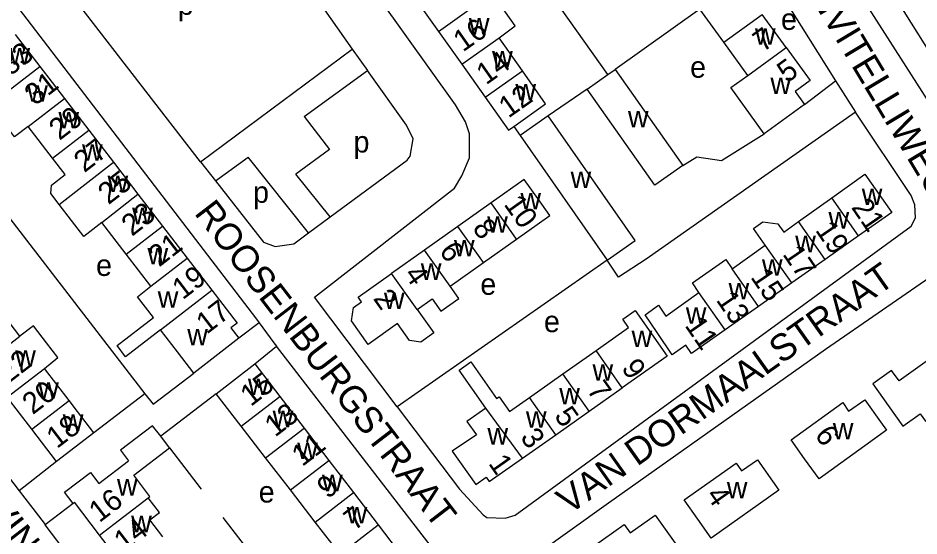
# Model space of a CAD drawing. Extents: x 158848 to 160613, y 385889 to 387762.
# Drawn here: x 160280.6 to 160449.1, y 386576 to 386672.8 of the extents above; entities that cross this region are included whole.
import ezdxf

# ---------------------------------------------------------------- set-up
doc = ezdxf.new("R2010")
doc.units = 0
for name, color, linetype in [('BLT_Basislijn', 7, 'Continuous'), ('BLT_Bebouwing', 7, 'Continuous'), ('BLT_Centroide', 7, 'Continuous'), ('BLT_Huisnummer', 7, 'Continuous'), ('BLT_Huisnummer_ tussenligend', 7, 'Continuous'), ('BLT_Onderverdeling_panden', 7, 'Continuous'), ('BLT_Straatnaam', 7, 'Continuous')]:
    doc.layers.add(name, color=color, linetype=linetype)

msp = doc.modelspace()

# ---------------------------------------------------------------- linework, layer by layer
at = {"layer": 'BLT_Basislijn'}
for p, q in [((160390.87, 386662.24), (160341.91, 386731.79)), ((160321.92, 386697.11), (160343.06, 386667)), ((160419.96, 386682.62), (160433.5, 386661.1)), ((160314.74, 386645.95), (160292.15, 386675.12)), ((160408.09, 386674.48), (160392.26, 386663.22)), ((160250.58, 386672.17), (160304.3, 386602.61)), ((160314.74, 386645.95), (160343.06, 386667)), ((160343.06, 386667), (160345.94, 386663.02)), ((160334.11, 386654.42), (160345.94, 386663.02)), ((160433.5, 386661.1), (160437.24, 386655.21)), ((160387.05, 386659.55), (160379.77, 386654.51)), ((160373.29, 386652.55), (160374.52, 386650.85)), ((160314.74, 386645.95), (160317.54, 386642.37)), ((160317.54, 386642.37), (160323.62, 386646.79)), ((160334.93, 386632.68), (160323.62, 386646.79)), ((160338.96, 386635.65), (160332.55, 386643.64)), ((160334.93, 386632.68), (160338.96, 386635.65)), ((160390.77, 386627.57), (160351.52, 386600.17)), ((160325.69, 386615.85), (160321.91, 386612.97)), ((160324.87, 386608.17), (160328.9, 386611.5)), ((160369.98, 386558.38), (160328.9, 386611.5)), ((160304.3, 386602.61), (160294.76, 386595.32)), ((160317.63, 386602.61), (160307.29, 386594.7)), ((160308.91, 386592.47), (160314.85, 386584.75)), ((160287.76, 386589.95), (160280.78, 386584.48)), ((160290.88, 386582.12), (160285.68, 386578.12)), ((160318.89, 386579.49), (160325.76, 386570.57)), ((160326.64, 386524.59), (160285.68, 386578.12))]:
    msp.add_line(p, q, dxfattribs=at)
for points in [[(160351.52, 386600.17), (160336.02, 386620.68), (160362.23, 386641.04), (160363.62, 386643.32), (160365.03, 386646.71), (160365.03, 386651.18), (160364.3, 386653.42), (160362.43, 386656.6), (160319.86, 386716)], [(160421.22, 386713.92), (160466.78, 386641.44), (160462.63, 386638.83)], [(160462.63, 386638.83), (160426.74, 386694.99), (160426.05, 386695.68)], [(160250.58, 386672.17), (160268.02, 386685.39), (160268.98, 386685.74), (160271.92, 386685.34), (160273.79, 386683.57), (160325.19, 386616.52), (160325.69, 386615.85)], [(160250.58, 386672.17), (160230.2, 386656.33), (160228.95, 386654.25), (160229.21, 386651.93), (160280.78, 386584.48)], [(160338.96, 386635.65), (160353.39, 386646.27), (160353.9, 386646.99), (160354.5, 386650.27), (160353.23, 386652.82), (160345.94, 386663.02)], [(160427.67, 386656.64), (160433.5, 386661.1)], [(160334.11, 386654.42), (160338.82, 386648.22), (160332.55, 386643.64)], [(160351.52, 386600.17), (160363.16, 386584.8), (160367.59, 386580), (160368.25, 386579.5), (160371.68, 386579.34), (160373.59, 386579.93), (160447.63, 386633.95), (160448.43, 386635.48), (160448.3, 386637.89), (160447.63, 386639.68), (160437.24, 386655.21)], [(160437.24, 386655.21), (160398.09, 386627.77), (160392.9, 386624.41), (160390.77, 386627.57)], [(160404.91, 386645.24), (160407.56, 386646.88), (160412.17, 386646.17), (160420.15, 386651.18)], [(160317.54, 386642.37), (160326.49, 386630.9), (160328.7, 386630.14), (160332.17, 386630.64), (160334.93, 386632.68)], [(160488.67, 386574.14), (160480.65, 386587.45), (160457.27, 386623.95), (160455.43, 386625.52), (160452.94, 386625.57), (160431.6, 386610.88), (160390.57, 386581.87), (160377.89, 386572.76)], [(160325.69, 386615.85), (160328.41, 386612.13), (160328.9, 386611.5)], [(160304.3, 386602.61), (160305.83, 386600.64), (160313.49, 386606.48)], [(160280.78, 386584.48), (160281.84, 386583.09), (160285.45, 386578.43), (160285.68, 386578.12)]]:
    msp.add_lwpolyline(points, dxfattribs=at)
at = {"layer": 'BLT_Bebouwing'}
for p, q in [((160354.88, 386676.48), (160359.24, 386670.32)), ((160412.58, 386668.29), (160408.09, 386674.48)), ((160424.26, 386667.31), (160419.77, 386673.5)), ((160280.07, 386669.72), (160284.67, 386663.74)), ((160359.24, 386670.32), (160363.6, 386664.17)), ((160374.91, 386662.93), (160370.56, 386669.09)), ((160417.07, 386662.1), (160412.58, 386668.29)), ((160284.67, 386663.74), (160289.27, 386657.76)), ((160363.6, 386664.17), (160367.95, 386658.01)), ((160390.87, 386662.24), (160392.26, 386663.22)), ((160392.26, 386663.22), (160404.91, 386645.24)), ((160387.05, 386659.55), (160390.87, 386662.24)), ((160289.27, 386657.76), (160293.8, 386651.87)), ((160379.77, 386654.51), (160374.52, 386650.85)), ((160287.02, 386646.64), (160282.48, 386652.54)), ((160293.8, 386651.87), (160298.41, 386645.88)), ((160374.52, 386650.85), (160390.77, 386627.57)), ((160298.41, 386645.88), (160303.02, 386639.89)), ((160303.02, 386639.89), (160307.62, 386633.91)), ((160426.56, 386634.79), (160432.78, 386639.21)), ((160369.06, 386638.25), (160362.85, 386633.85)), ((160300.84, 386628.68), (160296.28, 386634.61)), ((160307.62, 386633.91), (160312.23, 386627.92)), ((160362.85, 386633.85), (160356.63, 386629.45)), ((160367.62, 386627.1), (160373.83, 386631.5)), ((160437.78, 386632.1), (160431.54, 386627.71)), ((160356.63, 386629.45), (160350.42, 386625.06)), ((160414.13, 386625.94), (160420.35, 386630.36)), ((160305.44, 386622.7), (160300.84, 386628.68)), ((160312.23, 386627.92), (160316.84, 386621.94)), ((160431.54, 386627.71), (160425.3, 386623.32)), ((160361.44, 386622.73), (160367.62, 386627.1)), ((160425.3, 386623.32), (160419.06, 386618.93)), ((160280.94, 386613.34), (160276.33, 386619.35)), ((160419.06, 386618.93), (160412.82, 386614.54)), ((160321.91, 386612.97), (160313.49, 386606.48)), ((160382.46, 386606.31), (160388.69, 386610.7)), ((160290.15, 386601.33), (160285.54, 386607.34)), ((160317.63, 386602.61), (160324.87, 386608.17)), ((160324.87, 386608.17), (160329.55, 386602.07)), ((160376.24, 386601.92), (160382.46, 386606.31)), ((160387.38, 386599.34), (160393.6, 386603.73)), ((160283.15, 386595.97), (160278.55, 386601.97)), ((160322.33, 386596.52), (160317.63, 386602.61)), ((160329.55, 386602.07), (160334.1, 386596.14)), ((160381.15, 386594.95), (160387.38, 386599.34)), ((160287.76, 386589.95), (160283.15, 386595.97)), ((160294.76, 386595.32), (160287.76, 386589.95)), ((160326.9, 386590.61), (160322.33, 386596.52)), ((160334.1, 386596.14), (160338.72, 386590.13)), ((160374.93, 386590.57), (160381.15, 386594.95)), ((160331.54, 386584.62), (160326.9, 386590.61)), ((160338.72, 386590.13), (160343.33, 386584.12)), ((160336.17, 386578.62), (160331.54, 386584.62)), ((160343.33, 386584.12), (160347.95, 386578.11)), ((160340.81, 386572.62), (160336.17, 386578.62)), ((160347.95, 386578.11), (160352.57, 386572.09)), ((160300.37, 386570.26), (160295.81, 386576.2))]:
    msp.add_line(p, q, dxfattribs=at)
for points in [[(160370.56, 386669.09), (160373.59, 386671.35), (160369.93, 386676.51), (160368.9, 386675.78), (160368.34, 386676.57), (160366.2, 386675.25)], [(160424.26, 386667.31), (160428.75, 386661.12), (160425.91, 386659.07), (160427.67, 386656.64)], [(160373.29, 386652.55), (160379.27, 386656.76), (160374.91, 386662.93)], [(160420.15, 386651.18), (160413.88, 386659.82), (160417.07, 386662.1)], [(160404.91, 386645.24), (160399.69, 386641.57), (160387.05, 386659.55)], [(160282.48, 386652.54), (160279.95, 386650.59), (160275.35, 386656.57), (160277.88, 386658.52)], [(160367.95, 386658.01), (160372.31, 386651.86), (160373.29, 386652.55)], [(160427.67, 386656.64), (160420.15, 386651.18)], [(160390.77, 386627.57), (160396.02, 386631.23), (160379.77, 386654.51)], [(160288.28, 386637.97), (160286.7, 386640.02), (160286.85, 386641.58), (160289.4, 386643.55), (160287.02, 386646.64)], [(160373.83, 386631.5), (160380.04, 386635.89), (160377.8, 386639.06), (160375.27, 386642.64), (160369.06, 386638.25)], [(160432.78, 386639.21), (160438.99, 386643.64), (160444.02, 386636.49), (160437.78, 386632.1)], [(160296.28, 386634.61), (160292.87, 386632.01), (160288.28, 386637.97)], [(160420.35, 386630.36), (160418.14, 386633.5), (160419.92, 386634.75), (160422.71, 386634.34), (160423.8, 386632.82), (160426.56, 386634.79)], [(160407.92, 386621.51), (160406.75, 386623.33), (160412.96, 386627.69), (160414.13, 386625.94)], [(160342.93, 386616.23), (160343.36, 386618.74), (160344.82, 386619.81), (160344.21, 386620.66), (160350.42, 386625.06)], [(160307.26, 386614.57), (160300.69, 386609.52), (160299.1, 386611.59), (160305.93, 386616.85), (160302.95, 386620.71), (160305.44, 386622.7)], [(160355.26, 386618.35), (160358.06, 386620.33), (160359.68, 386618.04), (160363.06, 386620.43), (160361.44, 386622.73)], [(160316.84, 386621.94), (160321.55, 386615.81), (160320.41, 386614.92), (160321.91, 386612.97)], [(160412.82, 386614.54), (160406.57, 386610.15), (160405.5, 386611.68), (160402.96, 386609.9), (160400.14, 386614.02), (160397.86, 386617.34), (160400.4, 386619.13), (160401.77, 386617.13), (160407.92, 386621.51)], [(160355.26, 386618.35), (160358.37, 386613.96), (160355.91, 386612.22), (160353.8, 386612.58), (160351.56, 386615.74), (160346.05, 386611.83), (160342.93, 386616.23)], [(160388.69, 386610.7), (160394.77, 386614.98), (160393.68, 386616.52), (160395.99, 386618.15), (160401.98, 386609.64), (160393.6, 386603.73)], [(160285.54, 386607.34), (160288.03, 386609.35), (160285.93, 386612.1), (160283.5, 386615.27), (160280.94, 386613.34)], [(160313.49, 386606.48), (160310.44, 386610.44), (160307.26, 386614.57)], [(160463.02, 386606.63), (160462.25, 386607.71), (160465.2, 386609.85), (160462.31, 386613.83), (160459.38, 386611.7), (160458.89, 386612.39), (160455.89, 386610.24), (160454.8, 386611.75), (160445.39, 386604.99), (160443.96, 386606.97), (160440.44, 386604.44), (160443.36, 386600.38), (160446.1, 386596.56), (160449.33, 386598.88), (160450.32, 386597.5), (160463.02, 386606.63)], [(160368.09, 386599.93), (160363.09, 386607.01), (160365.26, 386608.54), (160370.09, 386601.69), (160370.55, 386602.02), (160372.48, 386599.27), (160376.24, 386601.92)], [(160294.76, 386595.32), (160291.72, 386599.29), (160290.15, 386601.33)], [(160434.84, 386600.94), (160435.94, 386599.33), (160438.95, 386601.44), (160441.87, 386597.38), (160443.02, 386595.78), (160430.4, 386586.7), (160427.69, 386590.47), (160425.17, 386593.98), (160434.84, 386600.94)], [(160368.09, 386599.93), (160364.55, 386597.43), (160366.32, 386594.93), (160361.81, 386591.88), (160366.21, 386585.64), (160368.13, 386587), (160368.72, 386586.18), (160374.93, 386590.57)], [(160307.29, 386594.7), (160305.74, 386596.62), (160299.76, 386592.05), (160301.27, 386590.08)], [(160308.91, 386592.47), (160307.29, 386594.7)], [(160305.23, 386583.42), (160305.23, 386583.42), (160302.22, 386587.36), (160308.91, 386592.47)], [(160290.88, 386582.12), (160289.29, 386584.2), (160294.11, 386587.89), (160295.69, 386585.82), (160301.27, 386590.08)], [(160414.88, 386589.65), (160415.93, 386588.17), (160418.87, 386590.25), (160422.87, 386584.6), (160410.22, 386575.64), (160407.73, 386579.17), (160405.17, 386582.77), (160414.88, 386589.65)], [(160304.92, 386583.18), (160305.23, 386583.42)], [(160295.81, 386576.2), (160291.13, 386582.32), (160290.88, 386582.12)], [(160307.67, 386575.85), (160305.23, 386579.03), (160307.03, 386580.41), (160304.92, 386583.18)], [(160393.97, 386578.17), (160395.08, 386576.6), (160399.77, 386579.94), (160407.98, 386568.41), (160403.71, 386565.37), (160399.61, 386571.13), (160399.14, 386570.79), (160398.47, 386571.72), (160388.87, 386564.88), (160384.31, 386571.29), (160393.97, 386578.17)]]:
    msp.add_lwpolyline(points, dxfattribs=at)
at = {"layer": 'BLT_Onderverdeling_panden'}
for p, q in [((160359.24, 386670.32), (160366.2, 386675.25)), ((160412.58, 386668.29), (160419.77, 386673.5)), ((160363.6, 386664.17), (160370.56, 386669.09)), ((160417.07, 386662.1), (160424.26, 386667.31)), ((160277.88, 386658.52), (160284.67, 386663.74)), ((160367.95, 386658.01), (160374.91, 386662.93)), ((160282.48, 386652.54), (160289.27, 386657.76)), ((160287.02, 386646.64), (160293.8, 386651.87)), ((160288.28, 386637.97), (160298.41, 386645.88)), ((160296.28, 386634.61), (160303.02, 386639.89)), ((160437.78, 386632.1), (160432.78, 386639.21)), ((160373.83, 386631.5), (160369.06, 386638.25)), ((160300.84, 386628.68), (160307.62, 386633.91)), ((160431.54, 386627.71), (160426.56, 386634.79)), ((160367.62, 386627.1), (160362.85, 386633.85)), ((160361.44, 386622.73), (160356.63, 386629.45)), ((160425.3, 386623.32), (160420.35, 386630.36)), ((160305.44, 386622.7), (160312.23, 386627.92)), ((160419.06, 386618.93), (160414.13, 386625.94)), ((160355.26, 386618.35), (160350.42, 386625.06)), ((160307.26, 386614.57), (160316.84, 386621.94)), ((160412.82, 386614.54), (160407.92, 386621.51)), ((160273.94, 386607.98), (160280.94, 386613.34)), ((160393.6, 386603.73), (160388.69, 386610.7)), ((160278.55, 386601.97), (160285.54, 386607.34)), ((160387.38, 386599.34), (160382.46, 386606.31)), ((160322.33, 386596.52), (160329.55, 386602.07)), ((160381.15, 386594.95), (160376.24, 386601.92)), ((160283.15, 386595.97), (160290.15, 386601.33)), ((160374.93, 386590.57), (160368.09, 386599.93)), ((160326.9, 386590.61), (160334.1, 386596.14)), ((160331.54, 386584.62), (160338.72, 386590.13)), ((160336.17, 386578.62), (160343.33, 386584.12)), ((160295.81, 386576.2), (160304.92, 386583.18)), ((160340.81, 386572.62), (160347.95, 386578.11))]:
    msp.add_line(p, q, dxfattribs=at)

# ---------------------------------------------------------------- texts
at = {"layer": 'BLT_Centroide'}
for s, p in [('p', (160310.47, 386673.41)), ('w', (160364.9, 386669.72)), ('e', (160423.28, 386670.6)), ('w', (160418.42, 386667.81)), ('w', (160278.97, 386664.12)), ('w', (160369.25, 386663.56)), ('e', (160406.29, 386661.66)), ('w', (160421.31, 386658.61)), ('w', (160282.3, 386657.16)), ('w', (160373.61, 386657.41)), ('w', (160288.14, 386652.19)), ('w', (160394.65, 386652.39)), ('p', (160343.34, 386647.68)), ('w', (160292.55, 386646.14)), ('w', (160383.93, 386641.05)), ('w', (160297.32, 386640.28)), ('p', (160324.55, 386638.28)), ('w', (160438.39, 386637.88)), ('w', (160374.55, 386637.06)), ('w', (160301.93, 386634.28)), ('w', (160368.34, 386632.69)), ('w', (160432.17, 386633.47)), ('w', (160362.12, 386628.28)), ('w', (160425.94, 386629.06)), ('w', (160304.8, 386626.76)), ('e', (160295.18, 386624.62)), ('w', (160419.72, 386624.66)), ('w', (160355.92, 386623.88)), ('e', (160367.05, 386621.09)), ('w', (160413.48, 386620.23)), ('w', (160306.71, 386618.66)), ('w', (160349.02, 386618.44)), ('w', (160405.49, 386615.69)), ('e', (160378.95, 386614.11)), ('w', (160312.23, 386611.65)), ('w', (160395.34, 386611.31)), ('w', (160280.06, 386607.66)), ('w', (160388.03, 386605.03)), ('w', (160323.59, 386602.34)), ('w', (160284.35, 386601.66)), ('w', (160381.81, 386600.62)), ('w', (160288.95, 386595.66)), ('w', (160328.21, 386596.34)), ('w', (160375.58, 386596.25)), ('w', (160432.98, 386594.06)), ('w', (160368.38, 386593.11)), ('w', (160332.8, 386590.38)), ('w', (160337.43, 386584.38)), ('w', (160299.09, 386583.58)), ('e', (160325.6, 386582.27)), ('w', (160413.15, 386583.06)), ('w', (160342.05, 386578.38)), ('w', (160301.74, 386576.72))]:
    msp.add_text(s, height=4, dxfattribs=at).set_placement(p)
at = {"layer": 'BLT_Huisnummer'}
for s, rotation, p in [('16', 35.1679, (160363.8, 386666.37)), ('33', 37.5758, (160279.09, 386661.85)), ('5', 35.9463, (160424.41, 386660.56)), ('12', 35.1679, (160372.31, 386654.01)), ('29', 37.5758, (160288.34, 386649.83)), ('25', 37.5758, (160297.49, 386637.82)), ('10', 305.2879, (160371.33, 386638)), ('21', 304.3893, (160436.33, 386637.42)), ('21', 37.5758, (160306.96, 386626.18)), ('6', 305.2879, (160359.23, 386629.26)), ('15', 304.3893, (160417.48, 386624.39)), ('2', 305.2879, (160346.9, 386620.39)), ('17', 37.5758, (160315.87, 386613.61)), ('11', 304.3893, (160405.18, 386615.36)), ('22', 37.4703, (160278.77, 386604.42)), ('9', 305.1814, (160393.31, 386607.38)), ('15', 37.515, (160324.11, 386600.1)), ('5', 305.1814, (160380.75, 386598.45)), ('18', 37.4703, (160287.85, 386592.23)), ('6', 305.7158, (160429.47, 386594.89)), ('1', 305.1814, (160368.45, 386589.57)), ('9', 37.515, (160338.47, 386582.85)), ('16', 37.4513, (160295.79, 386578.4)), ('4', 305.3063, (160409.14, 386583.61))]:
    msp.add_text(s, height=4, rotation=rotation, dxfattribs=at).set_placement(p)
at = {"layer": 'BLT_Huisnummer_ tussenligend'}
for s, rotation, p in [('7', 35.9463, (160419.9, 386666.34)), ('14', 35.1679, (160368.12, 386660.22)), ('31', 37.5758, (160283.77, 386656.32)), ('27', 37.5758, (160292.99, 386643.81)), ('23', 37.5758, (160301.89, 386631.91)), ('8', 305.2879, (160365.45, 386633.54)), ('19', 304.3893, (160429.59, 386633.18)), ('17', 304.3893, (160423.47, 386628.69)), ('19', 37.5758, (160311.38, 386620.05)), ('4', 305.2879, (160352.67, 386624.9)), ('13', 304.3893, (160411.04, 386620.12)), ('7', 305.1814, (160386.85, 386603.28)), ('20', 37.4703, (160283.33, 386598.58)), ('13', 37.515, (160328.67, 386594.4)), ('3', 305.1814, (160374.4, 386594.44)), ('11', 37.515, (160333.73, 386588.88)), ('7', 37.515, (160343.48, 386576.89)), ('14', 37.4513, (160300.49, 386572.9))]:
    msp.add_text(s, height=4, rotation=rotation, dxfattribs=at).set_placement(p)
at = {"layer": 'BLT_Straatnaam'}
for s, height, rotation, p in [('VAN HEUKELOMSTRAAT', 5, 37.6482, (160238.42, 386666.49)), ('VANVITELLIWEG', 5, 301.013, (160423.9, 386684.7)), ('ROOSENBURGSTRAAT', 5, 307.544, (160313.42, 386636.32)), ('VAN DORMAALSTRAAT', 4.9999, 35.3382, (160383.64, 386579.91)), ('SANSOVINOSTRAAT', 5, 307.5823, (160259.98, 386599.2))]:
    msp.add_text(s, height=height, rotation=rotation, dxfattribs=at).set_placement(p)

doc.saveas('drawing.dxf')
